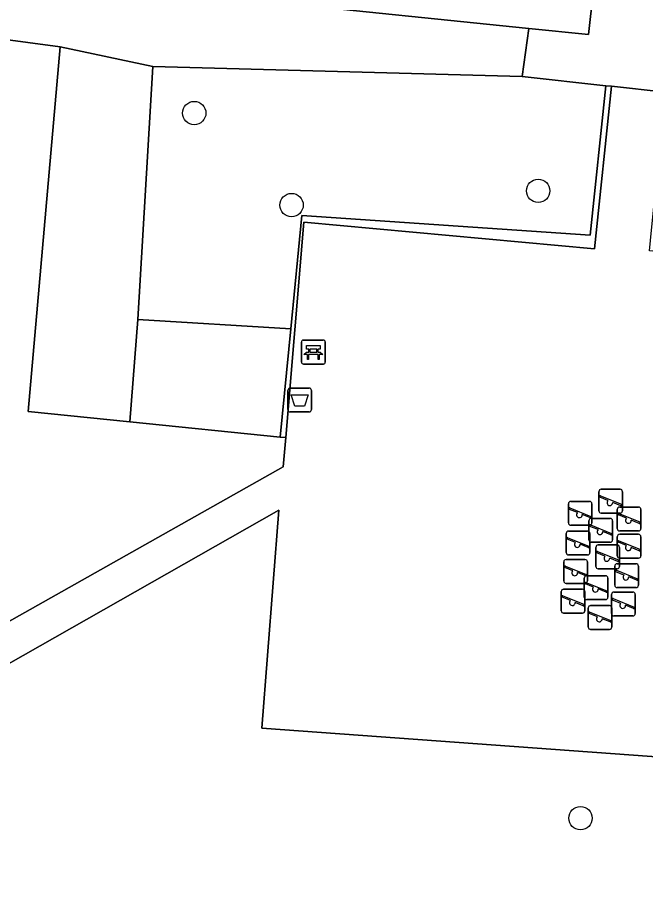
# Model space of a CAD drawing. Extents: x 162026 to 163502, y 387295 to 388169.
# Drawn here: x 162119.96 to 162146.24, y 387709.9 to 387747.09 of the extents above; entities that cross this region are included whole.
import ezdxf

# ---------------------------------------------------------------- set-up
doc = ezdxf.new("R2010")
doc.units = 0
for name, color, linetype in [('IMGEO_Afvalbak', 7, 'Continuous'), ('IMGEO_Bank', 7, 'Continuous'), ('IMGEO_Boom', 7, 'Continuous'), ('IMGEO_Groenvoorziening', 7, 'Continuous'), ('IMGEO_Haag', 7, 'Continuous'), ('IMGEO_Pand', 7, 'Continuous'), ('IMGEO_Speelvoorziening', 7, 'Continuous'), ('IMGEO_Voetpad_open', 7, 'Continuous')]:
    doc.layers.add(name, color=color, linetype=linetype)

msp = doc.modelspace()

# ---------------------------------------------------------------- linework, layer by layer
at = {"layer": 'IMGEO_Afvalbak'}
for p, q in [((162131.273, 387730.676), (162131.273, 387731.476)), ((162131.273, 387731.476), (162131.273, 387730.676)), ((162131.373, 387731.576), (162132.163, 387731.576)), ((162132.163, 387731.576), (162131.373, 387731.576)), ((162132.263, 387731.476), (162132.263, 387730.676)), ((162132.263, 387730.676), (162132.263, 387731.476)), ((162132.163, 387730.576), (162131.373, 387730.576)), ((162131.373, 387730.576), (162132.163, 387730.576))]:
    msp.add_line(p, q, dxfattribs=at)
msp.add_lwpolyline([(162131.416, 387731.29), (162132.12, 387731.29), (162131.971, 387730.82), (162131.565, 387730.82), (162131.416, 387731.29)], dxfattribs=at)
for centre, start, end in [((162131.373, 387731.476), 90, 180), ((162131.373, 387731.476), 90, 180), ((162132.163, 387731.476), 0, 90), ((162132.163, 387731.476), 360, 90), ((162131.373, 387730.676), 180, 270), ((162131.373, 387730.676), 180, 270), ((162132.163, 387730.676), 270, 0), ((162132.163, 387730.676), 270, 0)]:
    msp.add_arc(centre, 0.1, start, end, dxfattribs=at)
at = {"layer": 'IMGEO_Bank'}
for p, q in [((162131.915, 387733.581), (162132.756, 387733.581)), ((162132.756, 387733.581), (162131.915, 387733.581)), ((162132.84, 387733.506), (162132.84, 387732.665)), ((162132.84, 387732.665), (162132.84, 387733.506)), ((162131.84, 387732.656), (162131.84, 387733.497)), ((162131.84, 387733.497), (162131.84, 387732.656)), ((162132.149, 387733.087), (162132.149, 387733.193)), ((162132.193, 387733.193), (162132.193, 387733.087)), ((162132.481, 387733.199), (162132.199, 387733.199)), ((162132.487, 387733.087), (162132.487, 387733.193)), ((162132.531, 387733.193), (162132.531, 387733.087)), ((162132.537, 387732.979), (162132.144, 387732.979)), ((162132.199, 387733.081), (162132.481, 387733.081)), ((162132.765, 387732.581), (162131.924, 387732.581)), ((162131.924, 387732.581), (162132.765, 387732.581))]:
    msp.add_line(p, q, dxfattribs=at)
for points in [[(162132.143, 387733.199), (162132.057, 387733.199), (162132.057, 387733.36), (162132.62, 387733.36), (162132.62, 387733.199), (162132.537, 387733.199)], [(162132.087, 387732.979), (162131.945, 387732.979), (162132.057, 387733.081), (162132.143, 387733.081)], [(162132.137, 387732.972), (162132.137, 387732.765), (162132.094, 387732.765), (162132.094, 387732.972)], [(162132.537, 387733.081), (162132.62, 387733.081), (162132.732, 387732.979), (162132.593, 387732.979)], [(162132.587, 387732.972), (162132.587, 387732.765), (162132.543, 387732.765), (162132.543, 387732.972)]]:
    msp.add_lwpolyline(points, dxfattribs=at)
for centre, radius, start, end in [((162131.918, 387733.503), 0.0779, 92.4484, 184.2845), ((162131.918, 387733.503), 0.0779, 92.4484, 184.2845), ((162132.762, 387733.503), 0.0779, 2.4484, 94.2845), ((162132.762, 387733.503), 0.0779, 2.4484, 94.2845), ((162132.142, 387733.192), 0.00671, 2.8957, 87.1043), ((162132.199, 387733.192), 0.00671, 92.8957, 177.1043), ((162132.481, 387733.192), 0.00671, 2.8957, 87.1043), ((162132.538, 387733.192), 0.00671, 92.8957, 177.1043), ((162132.087, 387732.972), 0.00671, 2.8957, 87.1043), ((162132.144, 387732.972), 0.00671, 92.8957, 177.1043), ((162132.142, 387733.088), 0.00671, 272.8957, 357.1043), ((162132.199, 387733.088), 0.00671, 182.8957, 267.1043), ((162132.481, 387733.088), 0.00671, 272.8957, 357.1043), ((162132.538, 387733.088), 0.00671, 182.8957, 267.1043), ((162132.536, 387732.972), 0.00671, 2.8957, 87.1043), ((162132.593, 387732.972), 0.00671, 92.8957, 177.1043), ((162131.918, 387732.659), 0.0779, 182.4484, 274.2845), ((162131.918, 387732.659), 0.0779, 182.4484, 274.2845), ((162132.762, 387732.659), 0.0779, 272.4484, 4.2845), ((162132.762, 387732.659), 0.0779, 272.4484, 4.2845)]:
    msp.add_arc(centre, radius, start, end, dxfattribs=at)
at = {"layer": 'IMGEO_Boom'}
for centre in [(162127.352, 387743.097), (162141.757, 387739.837), (162131.428, 387739.24), (162143.529, 387713.552)]:
    msp.add_circle(centre, 0.489, dxfattribs=at)
at = {"layer": 'IMGEO_Groenvoorziening'}
for points in [[(162134.38, 387779.681), (162122.62, 387781.023), (162126.828, 387818.829), (162123.083, 387819.365), (162121.028, 387819.659), (162113.203, 387750), (162112.872, 387747.057), (162121.731, 387745.876), (162125.613, 387745.046), (162141.091, 387744.623), (162141.359, 387746.642), (162130.736, 387747.732), (162130.995, 387750)], [(162131.182, 387729.497), (162130.957, 387729.514), (162124.659, 387730.154), (162120.395, 387730.588), (162121.731, 387745.876), (162112.872, 387747.057), (162109.421, 387716.064), (162131.078, 387728.269)], [(162125.613, 387745.046), (162121.731, 387745.876), (162120.395, 387730.588), (162124.659, 387730.154), (162124.996, 387734.443)], [(162131.398, 387734.056), (162131.86, 387738.809), (162143.934, 387737.983), (162144.592, 387744.242), (162141.091, 387744.623), (162125.613, 387745.046), (162124.996, 387734.443)], [(162131.182, 387729.497), (162131.948, 387738.529), (162144.109, 387737.41), (162144.823, 387744.217), (162144.592, 387744.242), (162143.934, 387737.983), (162131.86, 387738.809), (162131.398, 387734.056), (162130.957, 387729.514)], [(162131.398, 387734.056), (162124.996, 387734.443), (162124.659, 387730.154), (162130.957, 387729.514)]]:
    msp.add_lwpolyline(points, close=True, dxfattribs=at)
msp.add_lwpolyline([(162159.394, 387710.054), (162158.927, 387710.896), (162158.375, 387711.684), (162157.744, 387712.41), (162157.04, 387713.066), (162156.271, 387713.645), (162155.446, 387714.141), (162154.574, 387714.547), (162153.664, 387714.86), (162152.726, 387715.076), (162151.671, 387715.2), (162148.945, 387715.744), (162147.51, 387716.031), (162147.281, 387716.083), (162130.18, 387717.324), (162130.893, 387726.453), (162110.18, 387714.69)], dxfattribs=at)
at = {"layer": 'IMGEO_Haag'}
msp.add_lwpolyline([(162131.182, 387729.497), (162131.948, 387738.529), (162144.109, 387737.41), (162144.823, 387744.217), (162144.592, 387744.242), (162143.934, 387737.983), (162131.86, 387738.809), (162131.398, 387734.056), (162130.957, 387729.514)], close=True, dxfattribs=at)
at = {"layer": 'IMGEO_Pand'}
msp.add_lwpolyline([(162136.99, 387791.294), (162140.291, 387820.827), (162131.777, 387821.774), (162129.845, 387821.989), (162127.212, 387822.282), (162126.828, 387818.829), (162122.62, 387781.023), (162134.38, 387779.681), (162130.995, 387750), (162130.736, 387747.732), (162141.359, 387746.642), (162143.866, 387746.385), (162144.468, 387751.76), (162146.901, 387773.492), (162147.459, 387778.48), (162151.769, 387778.109), (162152.073, 387780.721), (162153.365, 387780.576), (162153.748, 387783.984), (162136.381, 387785.848)], close=True, dxfattribs=at)
at = {"layer": 'IMGEO_Speelvoorziening'}
for p, q in [((162144.296, 387726.432), (162144.296, 387727.232)), ((162144.296, 387727.232), (162144.296, 387726.432)), ((162144.396, 387727.332), (162145.186, 387727.332)), ((162145.186, 387727.332), (162144.396, 387727.332)), ((162145.286, 387727.232), (162145.286, 387726.432)), ((162145.286, 387726.432), (162145.286, 387727.232)), ((162143.119, 387726.827), (162143.909, 387726.827)), ((162143.909, 387726.827), (162143.119, 387726.827)), ((162144.679, 387726.86), (162144.34, 387726.997)), ((162144.365, 387727.057), (162145.241, 387726.704)), ((162143.019, 387725.927), (162143.019, 387726.727)), ((162143.019, 387726.727), (162143.019, 387725.927)), ((162143.402, 387726.355), (162143.063, 387726.492)), ((162143.088, 387726.552), (162143.964, 387726.199)), ((162144.009, 387726.727), (162144.009, 387725.927)), ((162144.009, 387725.927), (162144.009, 387726.727)), ((162145.217, 387726.644), (162144.877, 387726.781)), ((162145.069, 387725.69), (162145.069, 387726.49)), ((162145.069, 387726.49), (162145.069, 387725.69)), ((162145.169, 387726.59), (162145.959, 387726.59)), ((162145.959, 387726.59), (162145.169, 387726.59)), ((162146.059, 387726.49), (162146.059, 387725.69)), ((162146.059, 387725.69), (162146.059, 387726.49)), ((162143.94, 387726.139), (162143.6, 387726.276)), ((162143.98, 387726.114), (162144.77, 387726.114)), ((162144.77, 387726.114), (162143.98, 387726.114)), ((162145.186, 387726.332), (162144.396, 387726.332)), ((162144.396, 387726.332), (162145.186, 387726.332)), ((162145.452, 387726.118), (162145.113, 387726.255)), ((162145.138, 387726.315), (162146.014, 387725.962)), ((162143.909, 387725.827), (162143.119, 387725.827)), ((162143.119, 387725.827), (162143.909, 387725.827)), ((162143.88, 387725.214), (162143.88, 387726.014)), ((162143.88, 387726.014), (162143.88, 387725.214)), ((162144.263, 387725.642), (162143.924, 387725.779)), ((162143.949, 387725.839), (162144.825, 387725.486)), ((162144.87, 387726.014), (162144.87, 387725.214)), ((162144.87, 387725.214), (162144.87, 387726.014)), ((162145.99, 387725.902), (162145.65, 387726.039)), ((162142.93, 387724.68), (162142.93, 387725.48)), ((162142.93, 387725.48), (162142.93, 387724.68)), ((162143.03, 387725.58), (162143.82, 387725.58)), ((162143.82, 387725.58), (162143.03, 387725.58)), ((162143.92, 387725.48), (162143.92, 387724.68)), ((162143.92, 387724.68), (162143.92, 387725.48)), ((162144.801, 387725.426), (162144.461, 387725.563)), ((162145.069, 387724.546), (162145.069, 387725.346)), ((162145.069, 387725.346), (162145.069, 387724.546)), ((162145.959, 387725.59), (162145.169, 387725.59)), ((162145.169, 387725.59), (162145.959, 387725.59)), ((162145.169, 387725.446), (162145.959, 387725.446)), ((162145.959, 387725.446), (162145.169, 387725.446)), ((162146.059, 387725.346), (162146.059, 387724.546)), ((162146.059, 387724.546), (162146.059, 387725.346)), ((162143.313, 387725.108), (162142.974, 387725.245)), ((162142.999, 387725.305), (162143.875, 387724.952)), ((162143.851, 387724.892), (162143.511, 387725.029)), ((162144.77, 387725.114), (162143.98, 387725.114)), ((162143.98, 387725.114), (162144.77, 387725.114)), ((162144.27, 387725), (162145.06, 387725)), ((162145.06, 387725), (162144.27, 387725)), ((162145.452, 387724.974), (162145.113, 387725.111)), ((162145.138, 387725.171), (162146.014, 387724.818)), ((162143.82, 387724.58), (162143.03, 387724.58)), ((162143.03, 387724.58), (162143.82, 387724.58)), ((162144.17, 387724.1), (162144.17, 387724.9)), ((162144.17, 387724.9), (162144.17, 387724.1)), ((162144.553, 387724.528), (162144.214, 387724.665)), ((162144.239, 387724.725), (162145.115, 387724.372)), ((162145.16, 387724.9), (162145.16, 387724.1)), ((162145.16, 387724.1), (162145.16, 387724.9)), ((162145.99, 387724.758), (162145.65, 387724.895)), ((162142.826, 387723.491), (162142.826, 387724.291)), ((162142.826, 387724.291), (162142.826, 387723.491)), ((162142.926, 387724.391), (162143.716, 387724.391)), ((162143.716, 387724.391), (162142.926, 387724.391)), ((162143.816, 387724.291), (162143.816, 387723.491)), ((162143.816, 387723.491), (162143.816, 387724.291)), ((162145.091, 387724.312), (162144.751, 387724.449)), ((162145.065, 387724.213), (162145.855, 387724.213)), ((162145.855, 387724.213), (162145.065, 387724.213)), ((162145.959, 387724.446), (162145.169, 387724.446)), ((162145.169, 387724.446), (162145.959, 387724.446)), ((162143.209, 387723.919), (162142.87, 387724.056)), ((162142.895, 387724.116), (162143.771, 387723.763)), ((162143.747, 387723.703), (162143.407, 387723.84)), ((162145.06, 387724), (162144.27, 387724)), ((162144.27, 387724), (162145.06, 387724)), ((162144.965, 387723.313), (162144.965, 387724.113)), ((162144.965, 387724.113), (162144.965, 387723.313)), ((162145.348, 387723.741), (162145.009, 387723.878)), ((162145.034, 387723.938), (162145.91, 387723.585)), ((162145.955, 387724.113), (162145.955, 387723.313)), ((162145.955, 387723.313), (162145.955, 387724.113)), ((162143.687, 387722.808), (162143.687, 387723.608)), ((162143.687, 387723.608), (162143.687, 387722.808)), ((162143.787, 387723.708), (162144.577, 387723.708)), ((162144.577, 387723.708), (162143.787, 387723.708)), ((162144.677, 387723.608), (162144.677, 387722.808)), ((162144.677, 387722.808), (162144.677, 387723.608)), ((162145.886, 387723.525), (162145.546, 387723.662)), ((162142.822, 387723.144), (162143.612, 387723.144)), ((162143.612, 387723.144), (162142.822, 387723.144)), ((162143.716, 387723.391), (162142.926, 387723.391)), ((162142.926, 387723.391), (162143.716, 387723.391)), ((162144.07, 387723.236), (162143.731, 387723.373)), ((162143.756, 387723.433), (162144.632, 387723.08)), ((162144.608, 387723.02), (162144.268, 387723.157)), ((162145.855, 387723.213), (162145.065, 387723.213)), ((162145.065, 387723.213), (162145.855, 387723.213)), ((162142.722, 387722.244), (162142.722, 387723.044)), ((162142.722, 387723.044), (162142.722, 387722.244)), ((162143.105, 387722.672), (162142.766, 387722.809)), ((162142.791, 387722.869), (162143.667, 387722.516)), ((162143.712, 387723.044), (162143.712, 387722.244)), ((162143.712, 387722.244), (162143.712, 387723.044)), ((162144.831, 387722.125), (162144.831, 387722.925)), ((162144.831, 387722.925), (162144.831, 387722.125)), ((162144.9, 387722.75), (162145.776, 387722.397)), ((162144.931, 387723.025), (162145.721, 387723.025)), ((162145.721, 387723.025), (162144.931, 387723.025)), ((162145.821, 387722.925), (162145.821, 387722.125)), ((162145.821, 387722.125), (162145.821, 387722.925)), ((162143.643, 387722.456), (162143.303, 387722.593)), ((162144.577, 387722.708), (162143.787, 387722.708)), ((162143.787, 387722.708), (162144.577, 387722.708)), ((162143.851, 387721.561), (162143.851, 387722.361)), ((162143.851, 387722.361), (162143.851, 387721.561)), ((162143.951, 387722.461), (162144.741, 387722.461)), ((162144.741, 387722.461), (162143.951, 387722.461)), ((162144.841, 387722.361), (162144.841, 387721.561)), ((162144.841, 387721.561), (162144.841, 387722.361)), ((162145.214, 387722.553), (162144.875, 387722.69)), ((162145.752, 387722.337), (162145.412, 387722.474)), ((162143.612, 387722.144), (162142.822, 387722.144)), ((162142.822, 387722.144), (162143.612, 387722.144)), ((162144.234, 387721.989), (162143.895, 387722.126)), ((162143.92, 387722.186), (162144.796, 387721.833)), ((162145.721, 387722.025), (162144.931, 387722.025)), ((162144.931, 387722.025), (162145.721, 387722.025)), ((162144.772, 387721.773), (162144.432, 387721.91)), ((162144.741, 387721.461), (162143.951, 387721.461)), ((162143.951, 387721.461), (162144.741, 387721.461))]:
    msp.add_line(p, q, dxfattribs=at)
for centre, radius, start, end in [((162144.396, 387727.232), 0.1, 90, 180), ((162144.396, 387727.232), 0.1, 90, 180), ((162145.186, 387727.232), 0.1, 0, 90), ((162145.186, 387727.232), 0.1, 360, 90), ((162143.119, 387726.727), 0.1, 90, 180), ((162143.119, 387726.727), 0.1, 90, 180), ((162143.909, 387726.727), 0.1, 0, 90), ((162143.909, 387726.727), 0.1, 360, 90), ((162144.353, 387727.027), 0.0327, 68.078, 248.078), ((162144.758, 387726.77), 0.12, 130.9928, 5.1632), ((162143.076, 387726.522), 0.0327, 68.078, 248.078), ((162145.169, 387726.49), 0.1, 90, 180), ((162145.169, 387726.49), 0.1, 90, 180), ((162145.229, 387726.674), 0.0327, 248.078, 68.078), ((162145.959, 387726.49), 0.1, 0, 90), ((162145.959, 387726.49), 0.1, 360, 90), ((162143.481, 387726.265), 0.12, 130.9928, 5.1632), ((162143.98, 387726.014), 0.1, 90, 180), ((162143.98, 387726.014), 0.1, 90, 180), ((162143.952, 387726.169), 0.0327, 248.078, 68.078), ((162144.396, 387726.432), 0.1, 180, 270), ((162144.396, 387726.432), 0.1, 180, 270), ((162144.77, 387726.014), 0.1, 0, 90), ((162144.77, 387726.014), 0.1, 360, 90), ((162145.126, 387726.285), 0.0327, 68.078, 248.078), ((162145.186, 387726.432), 0.1, 270, 0), ((162145.186, 387726.432), 0.1, 270, 0), ((162145.531, 387726.028), 0.12, 130.9928, 5.1632), ((162143.119, 387725.927), 0.1, 180, 270), ((162143.119, 387725.927), 0.1, 180, 270), ((162143.937, 387725.809), 0.0327, 68.078, 248.078), ((162143.909, 387725.927), 0.1, 270, 0), ((162143.909, 387725.927), 0.1, 270, 0), ((162146.002, 387725.932), 0.0327, 248.078, 68.078), ((162143.03, 387725.48), 0.1, 90, 180), ((162143.03, 387725.48), 0.1, 90, 180), ((162143.82, 387725.48), 0.1, 0, 90), ((162143.82, 387725.48), 0.1, 360, 90), ((162144.342, 387725.552), 0.12, 130.9928, 5.1632), ((162144.813, 387725.456), 0.0327, 248.078, 68.078), ((162145.169, 387725.69), 0.1, 180, 270), ((162145.169, 387725.69), 0.1, 180, 270), ((162145.169, 387725.346), 0.1, 90, 180), ((162145.169, 387725.346), 0.1, 90, 180), ((162145.959, 387725.69), 0.1, 270, 0), ((162145.959, 387725.69), 0.1, 270, 0), ((162145.959, 387725.346), 0.1, 0, 90), ((162145.959, 387725.346), 0.1, 360, 90), ((162142.987, 387725.275), 0.0327, 68.078, 248.078), ((162143.392, 387725.018), 0.12, 130.9928, 5.1632), ((162143.863, 387724.922), 0.0327, 248.078, 68.078), ((162143.98, 387725.214), 0.1, 180, 270), ((162143.98, 387725.214), 0.1, 180, 270), ((162144.27, 387724.9), 0.1, 90, 180), ((162144.27, 387724.9), 0.1, 90, 180), ((162144.77, 387725.214), 0.1, 270, 0), ((162144.77, 387725.214), 0.1, 270, 0), ((162145.06, 387724.9), 0.1, 0, 90), ((162145.06, 387724.9), 0.1, 360, 90), ((162145.126, 387725.141), 0.0327, 68.078, 248.078), ((162145.531, 387724.884), 0.12, 130.9928, 5.1632), ((162143.03, 387724.68), 0.1, 180, 270), ((162143.03, 387724.68), 0.1, 180, 270), ((162143.82, 387724.68), 0.1, 270, 0), ((162143.82, 387724.68), 0.1, 270, 0), ((162144.227, 387724.695), 0.0327, 68.078, 248.078), ((162146.002, 387724.788), 0.0327, 248.078, 68.078), ((162142.926, 387724.291), 0.1, 90, 180), ((162142.926, 387724.291), 0.1, 90, 180), ((162143.716, 387724.291), 0.1, 0, 90), ((162143.716, 387724.291), 0.1, 360, 90), ((162144.632, 387724.438), 0.12, 130.9928, 5.1632), ((162145.065, 387724.113), 0.1, 90, 180), ((162145.065, 387724.113), 0.1, 90, 180), ((162145.169, 387724.546), 0.1, 180, 270), ((162145.169, 387724.546), 0.1, 180, 270), ((162145.103, 387724.342), 0.0327, 248.078, 68.078), ((162145.855, 387724.113), 0.1, 0, 90), ((162145.855, 387724.113), 0.1, 360, 90), ((162145.959, 387724.546), 0.1, 270, 0), ((162145.959, 387724.546), 0.1, 270, 0), ((162142.883, 387724.086), 0.0327, 68.078, 248.078), ((162143.288, 387723.829), 0.12, 130.9928, 5.1632), ((162144.27, 387724.1), 0.1, 180, 270), ((162144.27, 387724.1), 0.1, 180, 270), ((162145.022, 387723.908), 0.0327, 68.078, 248.078), ((162145.06, 387724.1), 0.1, 270, 0), ((162145.06, 387724.1), 0.1, 270, 0), ((162142.926, 387723.491), 0.1, 180, 270), ((162142.926, 387723.491), 0.1, 180, 270), ((162143.787, 387723.608), 0.1, 90, 180), ((162143.787, 387723.608), 0.1, 90, 180), ((162143.716, 387723.491), 0.1, 270, 0), ((162143.716, 387723.491), 0.1, 270, 0), ((162143.759, 387723.733), 0.0327, 248.078, 68.078), ((162144.577, 387723.608), 0.1, 0, 90), ((162144.577, 387723.608), 0.1, 360, 90), ((162145.427, 387723.651), 0.12, 130.9928, 5.1632), ((162145.898, 387723.555), 0.0327, 248.078, 68.078), ((162142.822, 387723.044), 0.1, 90, 180), ((162142.822, 387723.044), 0.1, 90, 180), ((162143.612, 387723.044), 0.1, 0, 90), ((162143.612, 387723.044), 0.1, 360, 90), ((162143.744, 387723.403), 0.0327, 68.078, 248.078), ((162144.149, 387723.146), 0.12, 130.9928, 5.1632), ((162145.065, 387723.313), 0.1, 180, 270), ((162145.065, 387723.313), 0.1, 180, 270), ((162145.855, 387723.313), 0.1, 270, 0), ((162145.855, 387723.313), 0.1, 270, 0), ((162142.779, 387722.839), 0.0327, 68.078, 248.078), ((162143.787, 387722.808), 0.1, 180, 270), ((162143.787, 387722.808), 0.1, 180, 270), ((162144.577, 387722.808), 0.1, 270, 0), ((162144.577, 387722.808), 0.1, 270, 0), ((162144.62, 387723.05), 0.0327, 248.078, 68.078), ((162144.931, 387722.925), 0.1, 90, 180), ((162144.931, 387722.925), 0.1, 90, 180), ((162144.888, 387722.72), 0.0327, 68.078, 248.078), ((162145.721, 387722.925), 0.1, 0, 90), ((162145.721, 387722.925), 0.1, 360, 90), ((162143.184, 387722.582), 0.12, 130.9928, 5.1632), ((162143.655, 387722.486), 0.0327, 248.078, 68.078), ((162143.951, 387722.361), 0.1, 90, 180), ((162143.951, 387722.361), 0.1, 90, 180), ((162144.741, 387722.361), 0.1, 0, 90), ((162144.741, 387722.361), 0.1, 360, 90), ((162145.293, 387722.463), 0.12, 130.9928, 5.1632), ((162145.764, 387722.367), 0.0327, 248.078, 68.078), ((162142.822, 387722.244), 0.1, 180, 270), ((162142.822, 387722.244), 0.1, 180, 270), ((162143.612, 387722.244), 0.1, 270, 0), ((162143.612, 387722.244), 0.1, 270, 0), ((162143.908, 387722.156), 0.0327, 68.078, 248.078), ((162144.313, 387721.899), 0.12, 130.9928, 5.1632), ((162144.931, 387722.125), 0.1, 180, 270), ((162144.931, 387722.125), 0.1, 180, 270), ((162145.721, 387722.125), 0.1, 270, 0), ((162145.721, 387722.125), 0.1, 270, 0), ((162144.784, 387721.803), 0.0327, 248.078, 68.078), ((162143.951, 387721.561), 0.1, 180, 270), ((162143.951, 387721.561), 0.1, 180, 270), ((162144.741, 387721.561), 0.1, 270, 0), ((162144.741, 387721.561), 0.1, 270, 0)]:
    msp.add_arc(centre, radius, start, end, dxfattribs=at)
at = {"layer": 'IMGEO_Voetpad_open'}
for points in [[(162146.618, 387751.565), (162144.468, 387751.76), (162143.866, 387746.385), (162141.359, 387746.642), (162141.091, 387744.623), (162144.592, 387744.242), (162144.823, 387744.217), (162147.078, 387743.971), (162147.497, 387743.925), (162156.565, 387742.938), (162158.724, 387742.703), (162167.28, 387741.736), (162184.532, 387739.974), (162190.357, 387726.536), (162212.606, 387674.544)], [(162130.893, 387726.453), (162130.18, 387717.324), (162147.281, 387716.083), (162149.048, 387737.072), (162146.42, 387737.324), (162146.463, 387737.761), (162147.078, 387743.971), (162144.823, 387744.217), (162144.109, 387737.41), (162131.948, 387738.529), (162131.182, 387729.497), (162131.078, 387728.269), (162109.421, 387716.064), (162109.104, 387713.168)], [(162110.18, 387714.69), (162130.893, 387726.453)]]:
    msp.add_lwpolyline(points, dxfattribs=at)

doc.saveas('drawing.dxf')
